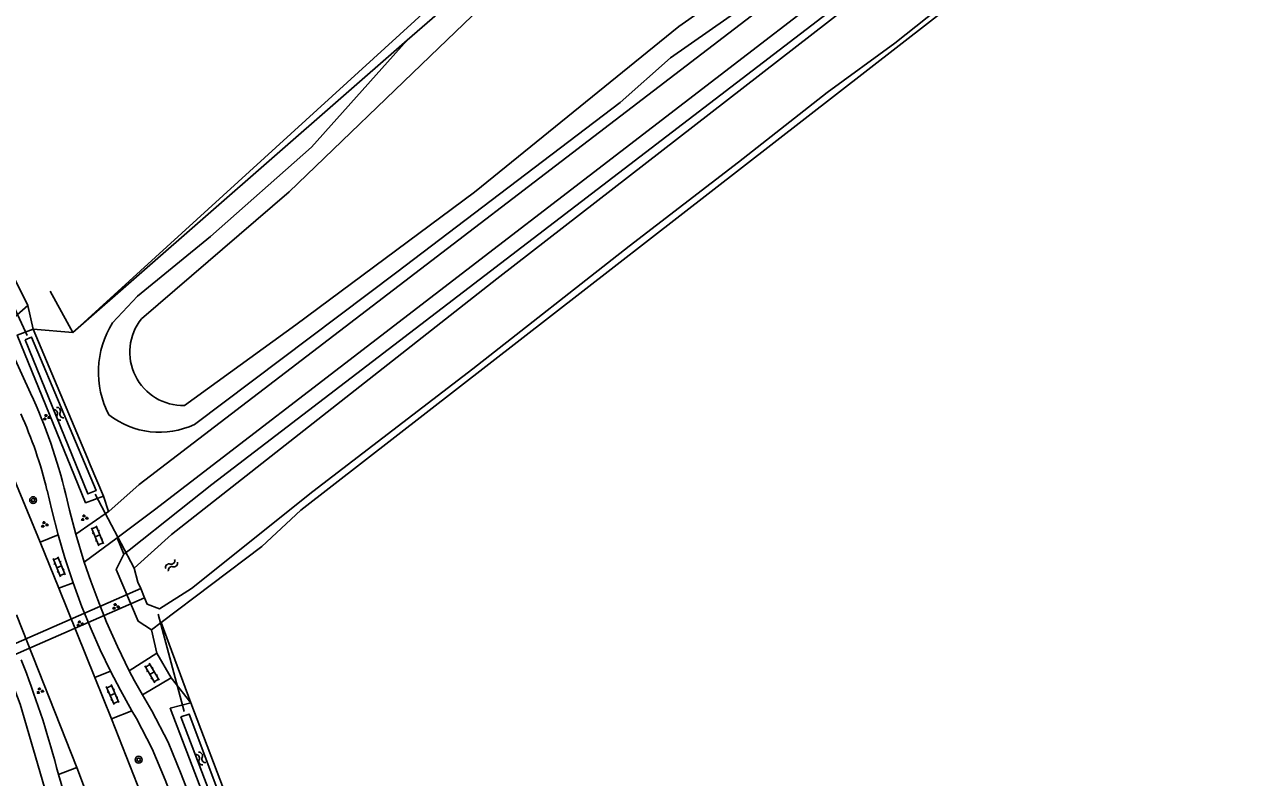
# Model space of a CAD drawing. Extents: x 134297 to 137000, y 403500 to 406000.
# Drawn here: x 136243.4 to 136387.6, y 404468.7 to 404556.9 of the extents above; entities that cross this region are included whole.
import ezdxf

# ---------------------------------------------------------------- set-up
doc = ezdxf.new("R2010")
doc.units = 0
for name, color, linetype in [('gg-afsc-lijn draadraster', 7, 'Continuous'), ('gg-knt-bronhoudergrens', 7, 'Continuous'), ('gg-knt-verharding', 7, 'Continuous'), ('gg-kntw-bovenkant insteek waterloop', 7, 'Continuous'), ('gg-kntw-waterlijn', 7, 'Continuous'), ('gg-kwrk-duiker nz buis', 7, 'Continuous'), ('gt-grn-groengrens', 7, 'Continuous'), ('gt-grn-vlakafsluiter', 7, 'Continuous'), ('gt-symb-boom', 7, 'Continuous'), ('gt-symb-groenvak', 7, 'Continuous'), ('gt-symb-klinker verharding', 7, 'Continuous'), ('gt-symb-watersymbool', 7, 'Continuous')]:
    doc.layers.add(name, color=color, linetype=linetype)

# ---------------------------------------------------------------- blocks, each defined once
blk = doc.blocks.new('gt0-KL1')
at = {"layer": 'gt-symb-klinker verharding'}
for p, q in [((-1.15, 0.3), (1.15, 0.3)), ((-1, -0.3), (-1, 0.3)), ((-0.5, 0.3), (-0.5, 0.45)), ((0, -0.3), (0, 0.3)), ((0.5, 0.3), (0.5, 0.45)), ((1, -0.3), (1, 0.3)), ((-1.15, -0.3), (1.15, -0.3)), ((-0.5, -0.45), (-0.5, -0.3)), ((0.5, -0.45), (0.5, -0.3))]:
    blk.add_line(p, q, dxfattribs=at)
blk = doc.blocks.new('gt0-WA')
at = {"layer": 'gt-symb-watersymbool'}
for centre, start, end in [((-0.32, 0.02), 28.0725, 151.9275), ((0.43, 0.42), 208.0725, 331.9275), ((-0.32, -0.43), 28.0725, 151.9275), ((0.43, -0.03), 208.0725, 331.9275)]:
    blk.add_arc(centre, 0.425, start, end, dxfattribs=at)
blk = doc.blocks.new('gt0-GRVAK')
at = {"layer": 'gt-symb-groenvak'}
for p, q in [((-0.11, 0.19), (-0.23, 0.24)), ((-0.18, 0.15), (0.09, 0.15)), ((-0.09, 0.21), (-0.16, 0.32)), ((-0.05, 0.21), (-0.05, 0.39)), ((0, 0.21), (0.06, 0.32)), ((0.01, 0.19), (0.13, 0.24)), ((0.26, -0.05), (0.2, 0.06)), ((0.3, -0.05), (0.3, 0.13)), ((0.35, -0.05), (0.41, 0.06)), ((-0.24, -0.23), (-0.36, -0.18)), ((-0.32, -0.26), (-0.05, -0.26)), ((-0.23, -0.21), (-0.29, -0.09)), ((-0.18, -0.2), (-0.18, -0.02)), ((-0.14, -0.21), (-0.07, -0.09)), ((-0.12, -0.23), (0, -0.18)), ((0.24, -0.07), (0.12, -0.02)), ((0.17, -0.11), (0.44, -0.11)), ((0.37, -0.07), (0.49, -0.02))]:
    blk.add_line(p, q, dxfattribs=at)
blk = doc.blocks.new('gt0-BOOM')
at = {"layer": 'gt-symb-boom'}
for radius in [0.4, 0.2]:
    blk.add_circle((0, 0), radius, dxfattribs=at)

msp = doc.modelspace()

# ---------------------------------------------------------------- linework, layer by layer
at = {"layer": 'gg-afsc-lijn draadraster'}
for p, q in [((136375.98, 404636.47), (136249.06, 404520.82)), ((136249.06, 404520.82), (136246.42, 404525.64))]:
    msp.add_line(p, q, dxfattribs=at)
at = {"layer": 'gg-knt-bronhoudergrens'}
for p, q in [((136327.86, 404589.62), (136288.26, 404555.05)), ((136288.26, 404555.05), (136249.06, 404520.82)), ((136262.9, 404477.39), (136259.43, 404486.82))]:
    msp.add_line(p, q, dxfattribs=at)
at = {"layer": 'gg-knt-verharding'}
for p, q in [((136240.66, 404521.24), (136243.81, 404523.97)), ((136240.66, 404521.24), (136244.13, 404513.69)), ((136249.41, 404497.15), (136253.26, 404499.81)), ((136253.26, 404499.81), (136253.28, 404499.83)), ((136245.24, 404496.22), (136247.36, 404497.08)), ((136247.45, 404490.83), (136245.24, 404496.22)), ((136249.41, 404497.15), (136250.41, 404493.89)), ((136250.41, 404493.89), (136254.28, 404496.72)), ((136249.1, 404491.48), (136247.45, 404490.83)), ((136247.45, 404490.83), (136251.66, 404480.38)), ((136249.56, 404469.81), (136242.46, 404487.73)), ((136258.94, 404483.22), (136255.69, 404481.15)), ((136260.59, 404480.34), (136258.94, 404483.22)), ((136251.66, 404480.38), (136253.5, 404481.11)), ((136253.61, 404475.53), (136251.66, 404480.38)), ((136257.26, 404478.33), (136260.59, 404480.34)), ((136256, 404476.48), (136253.61, 404475.53)), ((136247.41, 404469.01), (136247.18, 404469.82)), ((136247.41, 404469.01), (136249.56, 404469.81)), ((136249.56, 404469.81), (136251.49, 404464.7))]:
    msp.add_line(p, q, dxfattribs=at)
for points in [[(136253.28, 404499.83), (136256.84, 404503), (136339.95, 404566.62)], [(136254.28, 404496.72), (136258.65, 404500.03), (136346.21, 404567.34)], [(136239.22, 404524.36), (136242.28, 404527.07), (136243.81, 404523.97)], [(136236.82, 404517.74), (136237.47, 404516.09), (136237.45, 404515.08), (136245.24, 404496.22)], [(136247.36, 404497.08), (136246.6, 404500), (136246.05, 404502.32)], [(136249.41, 404497.15), (136248.69, 404500), (136248.25, 404501.81)], [(136247.36, 404497.08), (136248.15, 404494.38), (136249.1, 404491.48)], [(136255.69, 404481.15), (136254.32, 404483.99), (136253.04, 404486.86), (136251.99, 404489.47), (136251.17, 404491.67), (136250.41, 404493.89)], [(136236.92, 404491.15), (136238.33, 404488.31), (136240.16, 404484.25), (136241.24, 404481.65), (136242.9, 404477.26), (136246.03, 404466.53)], [(136249.1, 404491.48), (136250.15, 404488.65), (136251.21, 404486.05), (136252.28, 404483.63), (136253.5, 404481.11)], [(136253.5, 404481.11), (136254.65, 404478.9), (136256, 404476.48)], [(136257.26, 404478.33), (136256.3, 404479.97), (136255.69, 404481.15)], [(136257.26, 404478.33), (136258.34, 404476.47), (136260.25, 404472.8), (136261.79, 404469.04), (136267.61, 404454.05), (136287.96, 404400.75), (136288.58, 404400.98), (136290.34, 404396.35)], [(136287.27, 404396.9), (136265.7, 404453.37), (136259.9, 404468.36), (136258.39, 404472.01), (136256.53, 404475.56), (136256, 404476.48)], [(136253.61, 404475.53), (136258.35, 404463.5), (136284.35, 404395.78)], [(136249.1, 404463.79), (136248.33, 404465.83), (136247.41, 404469.01)]]:
    msp.add_lwpolyline(points, dxfattribs=at)
for centre, radius, start, end in [((136185.3, 404486.64), 64.75, 13.5504, 24.6916), ((136198.35, 404490.95), 49.03, 13.4039, 24.5051), ((136135.85, 404440.24), 115.19, 14.8813, 21.4921)]:
    msp.add_arc(centre, radius, start, end, dxfattribs=at)
at = {"layer": 'gg-kntw-bovenkant insteek waterloop'}
for p, q in [((136387.58, 404586.8), (136275.79, 404500)), ((136265.35, 404502.98), (136356.21, 404572.55)), ((136250.79, 404506.07), (136244.43, 404521.21)), ((136251.12, 404505.3), (136250.79, 404506.07)), ((136252.66, 404501.63), (136251.12, 404505.3)), ((136265.35, 404502.98), (136261.59, 404500)), ((136261.59, 404500), (136255.69, 404495.31)), ((136255.69, 404495.31), (136255.05, 404494.81)), ((136258.29, 404485.96), (136259.43, 404486.82)), ((136262.9, 404477.39), (136280.69, 404430.8))]:
    msp.add_line(p, q, dxfattribs=at)
for points in [[(136263.32, 404510.03), (136287.06, 404527.86), (136313.23, 404547.78), (136319.15, 404552.98), (136335.21, 404564.25), (136340.07, 404568.49)], [(136288.26, 404555.05), (136277.05, 404542.51), (136265.2, 404532.06), (136256.64, 404525.06), (136253.74, 404521.93)], [(136244.43, 404521.21), (136242.57, 404520.5), (136250.57, 404500.86), (136252.66, 404501.63)], [(136259.43, 404486.82), (136271.24, 404495.71), (136275.79, 404500)], [(136255.05, 404494.81), (136254.17, 404493.02), (136256.74, 404486.97), (136258.29, 404485.96)], [(136262.9, 404477.39), (136260.5, 404476.76), (136267.6, 404458.13), (136289.71, 404400.86)]]:
    msp.add_lwpolyline(points, dxfattribs=at)
for centre, radius, start, end in [((136262.95, 404516.17), 10.87, 147.9789, 207.4386), ((136259.23, 404518.69), 9.58, 231.8217, 295.292)]:
    msp.add_arc(centre, radius, start, end, dxfattribs=at)
at = {"layer": 'gg-kntw-waterlijn'}
msp.add_line((136257.49, 404489.69), (136257.03, 404490.79), dxfattribs=at)
for points in [[(136346.72, 404603.14), (136332.59, 404590.36), (136306.49, 404568.12), (136291.98, 404554.17), (136274.45, 404537.3), (136257.11, 404522.41)], [(136257.03, 404490.79), (136256.71, 404491.55), (136256.26, 404493.17), (136260.63, 404497.14), (136298.77, 404527.09), (136360.74, 404575.2), (136383.3, 404592.36)], [(136387.16, 404587.34), (136373.57, 404576.53), (136357.92, 404564.68), (136345.44, 404554.7), (136337.49, 404548.92), (136327.12, 404540.76), (136314.28, 404530.94), (136295.96, 404516.53), (136277.19, 404502.18), (136262.97, 404490.8), (136259.25, 404488.43), (136257.8, 404488.96), (136257.49, 404489.69)], [(136339.59, 404570.4), (136320.1, 404556.66), (136296.14, 404537.27), (136275.21, 404521.72), (136262.17, 404512.24)], [(136243.48, 404519.94), (136250.85, 404501.88), (136251.8, 404502.27), (136244.25, 404520.27), (136243.48, 404519.94)], [(136261.75, 404475.74), (136290.05, 404401.58), (136291.12, 404401.99), (136286.7, 404412.98), (136270.63, 404454.92), (136262.71, 404476.09), (136261.75, 404475.74)]]:
    msp.add_lwpolyline(points, dxfattribs=at)
msp.add_arc((136262.02, 404518.51), 6.27, 141.554, 271.364, dxfattribs=at)
at = {"layer": 'gg-kwrk-duiker nz buis'}
for p, q in [((136237.53, 404533.8), (136243.74, 404520.45)), ((136256.26, 404493.17), (136251.69, 404501.87)), ((136237.66, 404482.34), (136257.03, 404490.79)), ((136238.14, 404481.24), (136257.49, 404489.69)), ((136259.07, 404487.78), (136262.12, 404476.38))]:
    msp.add_line(p, q, dxfattribs=at)
at = {"layer": 'gt-grn-groengrens'}
for p, q in [((136243.81, 404523.97), (136244.43, 404521.21)), ((136252.66, 404501.63), (136253.26, 404499.81)), ((136255.05, 404494.81), (136254.28, 404496.72)), ((136258.94, 404483.22), (136258.29, 404485.96)), ((136262.9, 404477.39), (136260.59, 404480.34))]:
    msp.add_line(p, q, dxfattribs=at)
at = {"layer": 'gt-grn-vlakafsluiter'}
msp.add_line((136249.06, 404520.82), (136244.43, 404521.21), dxfattribs=at)

# ---------------------------------------------------------------- block references
at = {"layer": 'gt-symb-boom'}
for p in [(136244.42, 404501.16), (136256.79, 404470.73)]:
    msp.add_blockref('gt0-BOOM', p, dxfattribs=at)
at = {"layer": 'gt-symb-groenvak'}
for p in [(136245.97, 404510.86), (136250.42, 404499.07), (136245.74, 404498.3), (136254.09, 404488.69), (136249.89, 404486.67), (136245.21, 404478.8)]:
    msp.add_blockref('gt0-GRVAK', p, dxfattribs=at)
at = {"layer": 'gt-symb-klinker verharding'}
for p, rotation in [((136251.96, 404496.97), 112.02484593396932), ((136247.47, 404493.35), -68.46463512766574), ((136258.35, 404480.89), 121.00306752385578), ((136253.73, 404478.36), -66.66595872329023)]:
    msp.add_blockref('gt0-KL1', p, dxfattribs=dict(at, rotation=rotation))
at = {"layer": 'gt-symb-watersymbool'}
for p, rotation in [((136247.44, 404511.24), 126.01052540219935), ((136260.69, 404493.55), -134.0276048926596), ((136264.09, 404470.82), 126.01052540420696)]:
    msp.add_blockref('gt0-WA', p, dxfattribs=dict(at, rotation=rotation))

doc.saveas('drawing.dxf')
